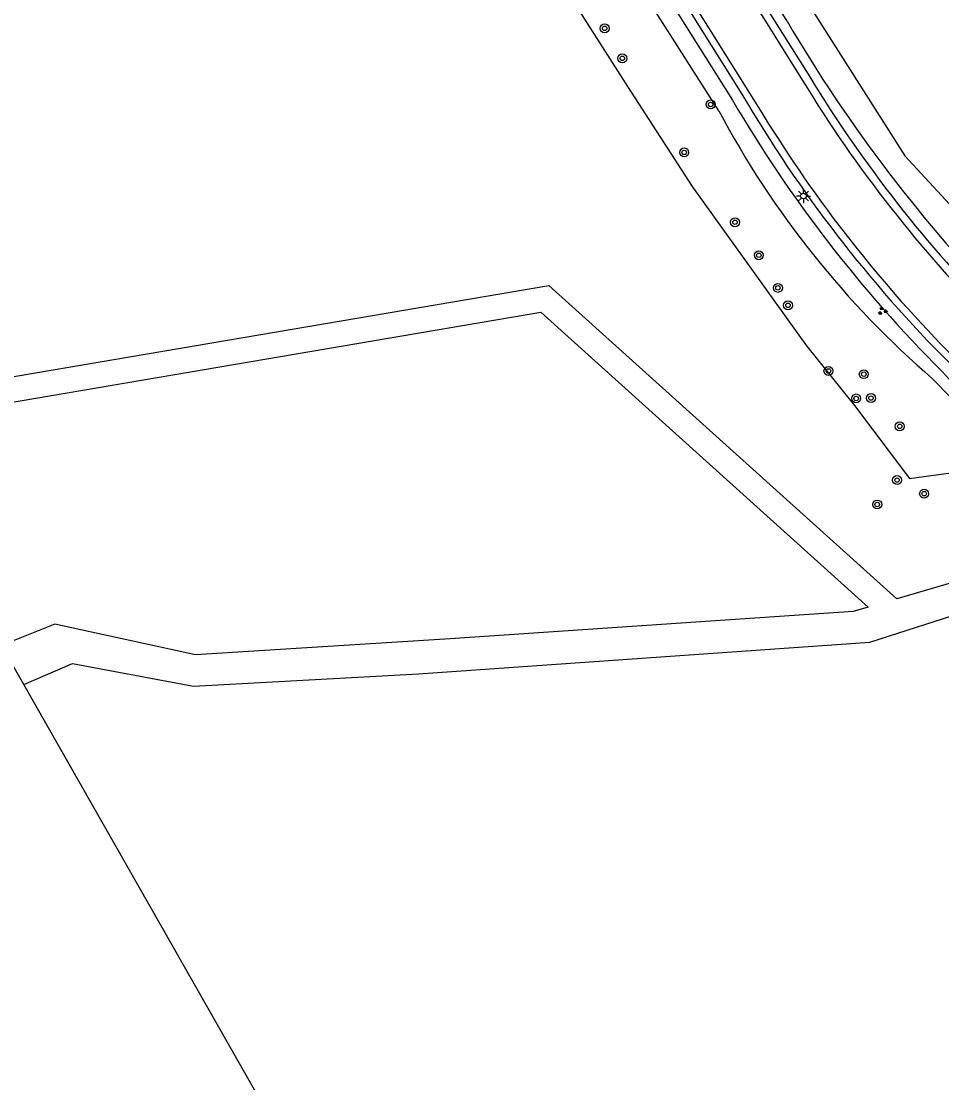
# Model space of a CAD drawing. Extents: x 124000 to 129000, y 395500 to 397503.
# Drawn here: x 127710 to 127792.3, y 397149.9 to 397244.8 of the extents above; entities that cross this region are included whole.
import ezdxf

# ---------------------------------------------------------------- set-up
doc = ezdxf.new("R2010")
doc.units = 0
for name, color, linetype in [('gg-afsc-draadraster', 7, 'Continuous'), ('gg-afsc-hekwerk', 7, 'Continuous'), ('gg-afsc-lijn draadraster', 7, 'Continuous'), ('gg-knt-onverhard', 7, 'Continuous'), ('gg-knt-verharding', 7, 'Continuous'), ('gg-kntw-greppel-droge sloot', 7, 'Continuous'), ('gt-grn-groengrens NZ', 7, 'Continuous'), ('gt-symb-boom', 7, 'Continuous'), ('gt-symb-groenvak', 7, 'Continuous'), ('gt-symb-lichtmast', 7, 'Continuous')]:
    doc.layers.add(name, color=color, linetype=linetype)

# ---------------------------------------------------------------- blocks, each defined once
blk = doc.blocks.new('gt0-BOOM')
at = {"layer": 'gt-symb-boom'}
for radius in [0.4, 0.2]:
    blk.add_circle((0, 0), radius, dxfattribs=at)
blk = doc.blocks.new('gt0-GRVAK')
at = {"layer": 'gt-symb-groenvak'}
for p, q in [((-0.11, 0.189), (-0.228, 0.24)), ((-0.182, 0.153), (0.088, 0.153)), ((-0.091, 0.211), (-0.156, 0.322)), ((-0.047, 0.214), (-0.047, 0.393)), ((-0.004, 0.211), (0.061, 0.322)), ((0.015, 0.189), (0.133, 0.24)), ((0.262, -0.052), (0.197, 0.059)), ((0.305, -0.049), (0.305, 0.13)), ((0.349, -0.052), (0.414, 0.059)), ((-0.245, -0.228), (-0.363, -0.177)), ((-0.318, -0.264), (-0.047, -0.264)), ((-0.226, -0.206), (-0.291, -0.095)), ((-0.183, -0.203), (-0.183, -0.024)), ((-0.139, -0.206), (-0.074, -0.095)), ((-0.12, -0.228), (-0.002, -0.177)), ((0.243, -0.074), (0.125, -0.023)), ((0.17, -0.11), (0.441, -0.11)), ((0.368, -0.074), (0.486, -0.023))]:
    blk.add_line(p, q, dxfattribs=at)
blk = doc.blocks.new('gt0-LMAST')
at = {"layer": 'gt-symb-lichtmast'}
for p, q in [((-0.182, 0.173), (-0.447, 0.438)), ((-0.005, 0.246), (-0.005, 0.621)), ((0.172, 0.173), (0.437, 0.438)), ((-0.255, -0.004), (-0.63, -0.004)), ((-0.182, -0.181), (-0.447, -0.446)), ((-0.005, -0.254), (-0.005, -0.629)), ((0.437, -0.446), (0.172, -0.181)), ((0.245, -0.004), (0.62, -0.004))]:
    blk.add_line(p, q, dxfattribs=at)
blk.add_circle((-0.005, -0.004), 0.25, dxfattribs=at)

msp = doc.modelspace()

# ---------------------------------------------------------------- linework, layer by layer
at = {"layer": 'gg-afsc-draadraster'}
for p, q in [((127710.196, 397185.483), (127708.211, 397188.97)), ((127731.957, 397147.254), (127710.196, 397185.483))]:
    msp.add_line(p, q, dxfattribs=at)
at = {"layer": 'gg-afsc-hekwerk'}
for p in [(127770.835, 397261.335), (127806.954, 397213.237)]:
    msp.add_line(p, (127788.967, 397232.748), dxfattribs=at)
at = {"layer": 'gg-afsc-lijn draadraster'}
for p, q in [((127710.196, 397185.483), (127708.211, 397188.97)), ((127731.957, 397147.254), (127710.196, 397185.483))]:
    msp.add_line(p, q, dxfattribs=at)
at = {"layer": 'gg-knt-onverhard'}
for points in [[(127398.049, 397158.966), (127406.412, 397161.483), (127757.141, 397221.161), (127788.258, 397193.138)], [(127399.573, 397156.94), (127407.259, 397159.288), (127756.429, 397218.759), (127785.703, 397192.395)], [(127799.856, 397198.376), (127793.849, 397194.762), (127788.258, 397193.138)], [(127710.196, 397185.483), (127714.569, 397187.358), (127725.362, 397185.315), (127745.489, 397186.424), (127785.856, 397189.252), (127795.774, 397192.462), (127798.42, 397193.484)], [(127785.703, 397192.395), (127784.355, 397192.004), (127748.316, 397189.552), (127725.549, 397188.122), (127712.991, 397190.88), (127708.211, 397188.97)]]:
    msp.add_lwpolyline(points, dxfattribs=at)
at = {"layer": 'gg-knt-verharding'}
for points in [[(127721.492, 397323.527), (127721.005, 397323.22), (127726.721, 397314.15), (127753.613, 397271.3), (127766.406, 397251.022), (127774.409, 397238.267)], [(127721.492, 397323.527), (127727.351, 397314.437), (127740.658, 397293.054), (127766.917, 397251.411), (127776.188, 397236.611)], [(127729.722, 397319.404), (127729.064, 397318.985), (127744.643, 397295.53), (127758.123, 397274.054), (127770.824, 397253.954), (127779.835, 397239.491)], [(127729.722, 397319.404), (127745.205, 397295.88), (127760.683, 397271.33), (127771.346, 397254.318), (127780.481, 397239.815)]]:
    msp.add_lwpolyline(points, dxfattribs=at)
for centre, radius, start, end in [((127880.485, 397300.625), 117.041, 211.30262, 224.76243), ((127879.655, 397300.168), 116.815, 211.29374, 224.87181), ((127876.742, 397298.057), 118.519, 210.29634, 225.03139), ((127877.307, 397298.29), 118.445, 211.382, 224.93291)]:
    msp.add_arc(centre, radius, start, end, dxfattribs=at)
at = {"layer": 'gg-kntw-greppel-droge sloot'}
msp.add_line((127778.44, 397244.792), (127769.111, 397260.241), dxfattribs=at)
for points in [[(127772.348, 397236.77), (127764.483, 397249.144), (127751.566, 397269.774), (127737.568, 397291.478), (127724.579, 397312.539), (127711.591, 397332.578), (127709.009, 397333.232), (127706.59, 397331.74)], [(127706.59, 397331.74), (127718.599, 397312.269), (127723.231, 397303.758), (127750.993, 397259.522), (127756.487, 397251.024), (127764.188, 397238.966), (127769.953, 397230.011), (127780.193, 397215.775), (127784.483, 397210.42), (127789.382, 397203.901), (127793.756, 397204.483), (127796.248, 397205.487), (127796.698, 397206.122)], [(127791.488, 397212.79), (127794.688, 397209.5), (127796.518, 397207.271), (127796.698, 397206.122)]]:
    msp.add_lwpolyline(points, dxfattribs=at)
for centre, radius, start, end in [((127895.148, 397313.352), 135.356, 210.43194, 224.22909), ((127845.698, 397275.687), 83.034, 207.94883, 229.24246)]:
    msp.add_arc(centre, radius, start, end, dxfattribs=at)
at = {"layer": 'gt-grn-groengrens NZ'}
for points in [[(127720.1, 397323.831), (127719.626, 397323.533), (127725.874, 397313.618), (127752.767, 397270.767), (127765.56, 397250.489), (127773.562, 397237.736)], [(127805.367, 397199.975), (127795.896, 397209.57), (127792.275, 397213.498)]]:
    msp.add_lwpolyline(points, dxfattribs=at)
msp.add_arc((127876.626, 397297.964), 119.372, 210.30096, 225.03907, dxfattribs=at)

# ---------------------------------------------------------------- block references
at = {"layer": 'gt-symb-boom'}
for p in [(127762.134, 397244.156), (127763.713, 397241.472), (127771.612, 397237.348), (127769.246, 397233.058), (127773.79, 397226.812), (127775.92, 397223.862), (127777.625, 397220.944), (127778.523, 397219.382), (127782.146, 397213.513), (127785.305, 397213.225), (127784.623, 397211.053), (127785.953, 397211.088), (127788.517, 397208.559), (127788.28, 397203.755), (127790.699, 397202.537), (127786.505, 397201.572)]:
    msp.add_blockref('gt0-BOOM', p, dxfattribs=at)
at = {"layer": 'gt-symb-groenvak'}
msp.add_blockref('gt0-GRVAK', (127786.957, 397218.877), dxfattribs=at)
at = {"layer": 'gt-symb-lichtmast'}
msp.add_blockref('gt0-LMAST', (127779.914, 397229.162), dxfattribs=at)

doc.saveas('drawing.dxf')
